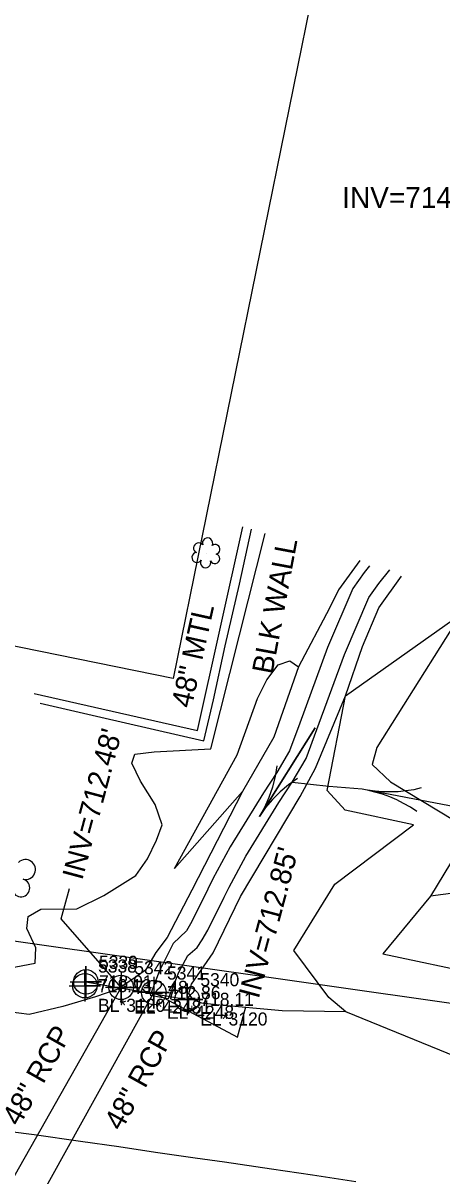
# Model space of a CAD drawing. Extents: x 1516784 to 1522736, y 634838 to 639369.
# Drawn here: x 1520707 to 1520787, y 638380.8 to 638601 of the extents above; entities that cross this region are included whole.
import ezdxf

# ---------------------------------------------------------------- set-up
doc = ezdxf.new("R2010")
doc.units = 0
for name, color, linetype in [('COGO Default Point Number', 7, 'Continuous'), ('Exist Building', 7, 'Continuous'), ('Exist Building Text', 7, 'Continuous'), ('Exist Hydro River Flow Arrow CELL', 7, 'Continuous'), ('Exist Hydro Stream Flow Arrow CELL', 7, 'Continuous'), ('Exist Hydro Stream or Body of Water', 7, 'Continuous'), ('Exist Hydro Stream or Body of Water Text', 7, 'Continuous'), ('Exist Other Culture Fence Line', 7, 'Continuous'), ('Exist Other Culture Fence Line Text', 7, 'Continuous'), ('Exist Right of Way Line', 7, 'Continuous'), ('Exist Structure Minor Head and End Wall', 7, 'Continuous'), ('Exist Structure Minor Head and End Wall Cogo Comment', 7, 'Continuous'), ('Exist Structure Minor Head and End Wall Cogo Elevation', 7, 'Continuous'), ('Exist Structure Minor Head and End Wall Cogo Number', 7, 'Continuous'), ('Exist Structure Minor Head and End Wall Cogo Point CELL', 7, 'Continuous'), ('Exist Structure Minor Pipes RCP 48 Inch', 7, 'Continuous'), ('Exist Structure Minor Pipes RCP 48 Inch Cogo Comment', 7, 'Continuous'), ('Exist Structure Minor Pipes RCP 48 Inch Cogo Elevation', 7, 'Continuous'), ('Exist Structure Minor Pipes RCP 48 Inch Cogo Number', 7, 'Continuous'), ('Exist Structure Minor Pipes RCP 48 Inch Cogo Point CELL', 7, 'Continuous'), ('Exist Structure Minor Pipes RCP 48 Inch Invert', 7, 'Continuous'), ('Exist Structure Minor Pipes RCP 48 Inch Leader', 7, 'Continuous'), ('Exist Structure Minor Pipes RCP 48 Inch Text', 7, 'Continuous'), ('Exist Structure Minor Pipes RCP 60 Inch Invert', 7, 'Continuous'), ('Exist Vegetation Hedge Row', 7, 'Continuous'), ('Exist Vegetation Shrub CELL', 7, 'Continuous'), ('Exist Vegetation Tree CELL', 7, 'Continuous'), ('Exist Vegetation Woods Line', 7, 'Continuous')]:
    doc.layers.add(name, color=color, linetype=linetype)

msp = doc.modelspace()

# ---------------------------------------------------------------- linework, layer by layer
at = {"layer": 'COGO Default Point Number'}
msp.add_lwpolyline([(1520699.54, 638389.89), (1520709.14, 638388.68), (1520717.98, 638387.4), (1520725.31, 638386.38), (1520732.29, 638385.3), (1520739.9, 638384.19), (1520745.5, 638383.45), (1520754.44, 638382.14), (1520762.28, 638380.95), (1520770.58, 638379.68)], dxfattribs=at)
at = {"layer": 'Exist Building'}
msp.add_lwpolyline([(1520578.55, 638507.74), (1520628.44, 638753.1), (1520785.56, 638721.15), (1520735.68, 638475.79)], close=True, dxfattribs=at)
msp.add_lwpolyline([(1520710.25, 638471.05), (1520721.85, 638468.41), (1520741.53, 638463.87), (1520743.37, 638471.73), (1520745.64, 638481.99), (1520748.33, 638493.78), (1520750.67, 638504.28)], dxfattribs=at)
at = {"layer": 'Exist Hydro River Flow Arrow CELL'}
msp.add_line((1520757.47, 638457.89), (1520757.47, 638457.89), dxfattribs=at)
msp.add_lwpolyline([(1520759.41, 638456.68), (1520757.74, 638455.49), (1520756.15, 638454.16), (1520754.67, 638452.68), (1520753.32, 638451.11), (1520752.17, 638449.41), (1520762.78, 638466.37), (1520752.17, 638449.41), (1520753.19, 638451.19), (1520754.01, 638453.09), (1520754.69, 638455.07), (1520755.2, 638457.09), (1520755.53, 638459.1)], dxfattribs=at)
at = {"layer": 'Exist Hydro Stream Flow Arrow CELL'}
msp.add_line((1520777.71, 638453.53), (1520777.71, 638453.53), dxfattribs=at)
for points in [[(1520783.04, 638454.88), (1520781.62, 638454.53), (1520780.13, 638454.33), (1520778.66, 638454.15), (1520777.22, 638454.1), (1520775.74, 638454.13), (1520774.25, 638454.24), (1520772.79, 638454.43)], [(1520782.22, 638450.38), (1520781.01, 638451.21), (1520779.69, 638451.92), (1520778.38, 638452.6), (1520777.05, 638453.17), (1520775.65, 638453.66), (1520774.22, 638454.09), (1520772.79, 638454.43)]]:
    msp.add_lwpolyline(points, dxfattribs=at)
at = {"layer": 'Exist Hydro Stream or Body of Water'}
msp.add_lwpolyline([(1520758.44, 638455.99), (1520765.42, 638455.22), (1520771.8, 638454.72), (1520788.46, 638451.49), (1520795.05, 638450.71)], dxfattribs=at)
at = {"layer": 'Exist Hydro Stream or Body of Water Text'}
for p, q in [((1520740.26, 638424.4), (1520741.25, 638425.86)), ((1520731.3, 638415.27), (1520734.82, 638414.67))]:
    msp.add_line(p, q, dxfattribs=at)
for points in [[(1520773.18, 638497.28), (1520772.17, 638496.03), (1520770.02, 638492.94), (1520765.15, 638481.67), (1520759.85, 638467.24), (1520757.92, 638461.98), (1520755.49, 638457.82), (1520752.94, 638453.93), (1520746.58, 638443.61), (1520743.29, 638437.53), (1520742.29, 638435.51), (1520739.26, 638429.35), (1520738.25, 638427.6)], [(1520741.25, 638425.86), (1520742.33, 638427.71), (1520745.4, 638433.98), (1520746.38, 638435.93), (1520749.59, 638441.87), (1520755.86, 638452.06), (1520758.44, 638455.99), (1520761.07, 638460.49), (1520763.1, 638466.04), (1520768.38, 638480.38), (1520773.07, 638491.24), (1520774.95, 638493.94), (1520777.06, 638496.55)], [(1520738.25, 638427.6), (1520735.68, 638425.14), (1520734.59, 638423.02), (1520733.01, 638419.8), (1520731.3, 638415.27)], [(1520734.82, 638414.67), (1520736.76, 638419.71), (1520738.51, 638422.85), (1520740.26, 638424.4)]]:
    msp.add_lwpolyline(points, dxfattribs=at)
at = {"layer": 'Exist Other Culture Fence Line'}
msp.add_lwpolyline([(1520709.16, 638472.9), (1520740.32, 638465.87), (1520748.96, 638504.74)], dxfattribs=at)
at = {"layer": 'Exist Right of Way Line'}
msp.add_line((1520592.71, 638441.73), (1520859.18, 638403.68), dxfattribs=at)
at = {"layer": 'Exist Structure Minor Head and End Wall'}
msp.add_lwpolyline([(1520718.83, 638417.1), (1520719.02, 638417.82), (1520738.37, 638414.49)], dxfattribs=at)
at = {"layer": 'Exist Structure Minor Head and End Wall Cogo Point CELL'}
for points in [[(1520715.83, 638417.1), (1520721.83, 638417.1), (1520718.83, 638417.1), (1520718.83, 638420.1), (1520718.83, 638414.1)], [(1520716.02, 638417.82), (1520722.02, 638417.82), (1520719.02, 638417.82), (1520719.02, 638420.82), (1520719.02, 638414.82)], [(1520735.37, 638414.49), (1520741.37, 638414.49), (1520738.37, 638414.49), (1520738.37, 638417.49), (1520738.37, 638411.49)]]:
    msp.add_lwpolyline(points, dxfattribs=at)
for centre in [(1520718.83, 638417.1), (1520719.02, 638417.82), (1520738.37, 638414.49)]:
    msp.add_circle(centre, 2.34, dxfattribs=at)
at = {"layer": 'Exist Structure Minor Pipes RCP 48 Inch'}
for p, q in [((1520682.65, 638340.77), (1520725.75, 638416.78)), ((1520689.39, 638339.07), (1520732, 638415.77))]:
    msp.add_line(p, q, dxfattribs=at)
at = {"layer": 'Exist Structure Minor Pipes RCP 48 Inch Cogo Point CELL'}
for points in [[(1520725.75, 638419.78), (1520725.75, 638413.78), (1520725.75, 638416.78), (1520728.75, 638416.78), (1520722.75, 638416.78)], [(1520732, 638418.77), (1520732, 638412.77), (1520732, 638415.77), (1520735, 638415.77), (1520729, 638415.77)]]:
    msp.add_lwpolyline(points, dxfattribs=at)
for centre in [(1520725.75, 638416.78), (1520732, 638415.77)]:
    msp.add_circle(centre, 2.34, dxfattribs=at)
at = {"layer": 'Exist Structure Minor Pipes RCP 48 Inch Leader'}
for points in [[(1520725.75, 638416.78), (1520714.3, 638429.9), (1520715.86, 638435.69)], [(1520732, 638415.77), (1520747.99, 638407.24), (1520749.55, 638413.04)]]:
    msp.add_lwpolyline(points, dxfattribs=at)
at = {"layer": 'Exist Vegetation Hedge Row'}
for points in [[(1520704.32, 638420.46), (1520709.3, 638421.38), (1520709.44, 638424.31), (1520707.74, 638428.02), (1520707.99, 638430.32), (1520710.39, 638431.7), (1520717.27, 638431.76), (1520722.42, 638434.35), (1520728.57, 638438.14), (1520730.76, 638441.34), (1520732.5, 638444.88), (1520733.57, 638447.82), (1520732.25, 638451.74), (1520729.42, 638456.16), (1520727.81, 638459.59), (1520728.35, 638461.34), (1520732.06, 638461.76), (1520742.85, 638462.37), (1520748.34, 638484.04), (1520753.25, 638503.48)], [(1520771.33, 638498.3), (1520767.29, 638492.74), (1520765.56, 638489.22), (1520759.6, 638477.98)], [(1520768.58, 638472.47), (1520771.86, 638481.92), (1520774.96, 638489.25), (1520779.27, 638495.33)], [(1520811.5, 638487.36), (1520804.24, 638474.43), (1520800.29, 638470.44), (1520796.49, 638464.98), (1520795.8, 638460.84), (1520802.02, 638453.82), (1520806.1, 638449.43), (1520807.42, 638446.3), (1520805.68, 638442.77), (1520802.07, 638438.45), (1520797.41, 638435.84), (1520784.83, 638434.2)], [(1520768.64, 638412.1), (1520756.51, 638412.29), (1520743.96, 638413.47), (1520741.16, 638413.75), (1520739.53, 638414.37), (1520738.7, 638415.59), (1520739.2, 638417.36), (1520743.32, 638423.36), (1520748.56, 638434.12), (1520759.92, 638453.26), (1520762.85, 638458.67), (1520768.58, 638472.47)], [(1520748.91, 638454.18), (1520739.27, 638435.37), (1520734.52, 638426.33), (1520732.39, 638423.44), (1520730.39, 638420.05), (1520728.63, 638418.82), (1520725.11, 638416.43), (1520720.85, 638414.98), (1520714.61, 638413.14), (1520708.16, 638411.61), (1520702.2, 638412.37)]]:
    msp.add_lwpolyline(points, dxfattribs=at)
at = {"layer": 'Exist Vegetation Shrub CELL'}
msp.add_line((1520742.02, 638499.59), (1520742.02, 638499.59), dxfattribs=at)
for centre, radius, start, end in [((1520740.54, 638500.72), 0.968, 35.8908, 245.4216), ((1520742.25, 638501.63), 0.99, 334.8391, 200.4717), ((1520743.69, 638500.46), 0.929, 284.4567, 126.0861), ((1520740.22, 638498.89), 0.955, 95.1099, 327.9534), ((1520743.66, 638498.66), 0.937, 204.9913, 73.4601), ((1520741.89, 638497.91), 0.984, 151.2797, 21.387)]:
    msp.add_arc(centre, radius, start, end, dxfattribs=at)
at = {"layer": 'Exist Vegetation Tree CELL'}
for centre, radius, start, end in [((1520707.48, 638439.28), 1.9, 257.1011, 134.1999), ((1520706.6, 638435.79), 1.7, 181.2822, 74.56)]:
    msp.add_arc(centre, radius, start, end, dxfattribs=at)
at = {"layer": 'Exist Vegetation Woods Line'}
for points in [[(1520789.74, 638403.49), (1520768.64, 638412.1), (1520765.4, 638414.81), (1520758.75, 638423.79), (1520766.55, 638436.49), (1520781.58, 638447.83), (1520768.51, 638450.64), (1520765.09, 638454.39), (1520768.58, 638472.47), (1520790.62, 638488.04), (1520774.6, 638462.58), (1520773.67, 638459.33), (1520777.22, 638456.03), (1520792.47, 638446.79), (1520784.83, 638434.2), (1520775.75, 638423.16), (1520794.39, 638419.25)], [(1520759.6, 638477.98), (1520754.88, 638464.55), (1520748.91, 638454.18), (1520735.96, 638439.47), (1520747.9, 638461.22), (1520751.8, 638471.95), (1520753.57, 638475.54), (1520755.74, 638478.42), (1520757.99, 638479.13), (1520759.6, 638477.98)]]:
    msp.add_lwpolyline(points, dxfattribs=at)

# ---------------------------------------------------------------- texts
at = {"layer": 'Exist Building Text'}
msp.add_text('BLK WALL', height=4, rotation=79.4371, dxfattribs=at).set_placement((1520754.64, 638476.45))
at = {"layer": 'Exist Other Culture Fence Line Text'}
msp.add_text('48" MTL', height=4, rotation=77.4699, dxfattribs=at).set_placement((1520739.18, 638469.96))
at = {"layer": 'Exist Structure Minor Head and End Wall Cogo Comment'}
for s, p in [('BL*3120', (1520721.33, 638412.1)), ('EL*3120', (1520740.87, 638409.49))]:
    msp.add_text(s, height=2.5, dxfattribs=at).set_placement(p)
at = {"layer": 'Exist Structure Minor Head and End Wall Cogo Elevation'}
for s, p in [('718.13', (1520721.33, 638415.85)), ('718.01', (1520721.52, 638416.57)), ('718.11', (1520740.87, 638413.24))]:
    msp.add_text(s, height=2.5, dxfattribs=at).set_placement(p)
at = {"layer": 'Exist Structure Minor Head and End Wall Cogo Number'}
for s, p in [('5338', (1520721.33, 638419.6)), ('5339', (1520721.52, 638420.32)), ('5340', (1520740.87, 638416.99))]:
    msp.add_text(s, height=2.5, dxfattribs=at).set_placement(p)
at = {"layer": 'Exist Structure Minor Pipes RCP 48 Inch Cogo Comment'}
for s, p in [('EL*42481', (1520728.25, 638411.78)), ('EL*4248', (1520734.5, 638410.77))]:
    msp.add_text(s, height=2.5, dxfattribs=at).set_placement(p)
at = {"layer": 'Exist Structure Minor Pipes RCP 48 Inch Cogo Elevation'}
for s, p in [('712.48', (1520728.25, 638415.53)), ('712.86', (1520734.5, 638414.52))]:
    msp.add_text(s, height=2.5, dxfattribs=at).set_placement(p)
at = {"layer": 'Exist Structure Minor Pipes RCP 48 Inch Cogo Number'}
for s, p in [('5342', (1520728.25, 638419.28)), ('5341', (1520734.5, 638418.27))]:
    msp.add_text(s, height=2.5, dxfattribs=at).set_placement(p)
at = {"layer": 'Exist Structure Minor Pipes RCP 48 Inch Invert'}
for s, p in [("INV=712.48'", (1520718.31, 638437.1)), ("INV=712.85'", (1520752, 638414.45))]:
    msp.add_text(s, height=4, rotation=74.9654, dxfattribs=at).set_placement(p)
at = {"layer": 'Exist Structure Minor Pipes RCP 48 Inch Text'}
for rotation, p in [(60.4418, (1520706.26, 638390.04)), (60.9439, (1520725.77, 638389.16))]:
    msp.add_text('48" RCP', height=4, rotation=rotation, dxfattribs=at).set_placement(p)
at = {"layer": 'Exist Structure Minor Pipes RCP 60 Inch Invert'}
msp.add_text("INV=714.65'", height=4, dxfattribs=at).set_placement((1520767.97, 638565.67))

doc.saveas('drawing.dxf')
